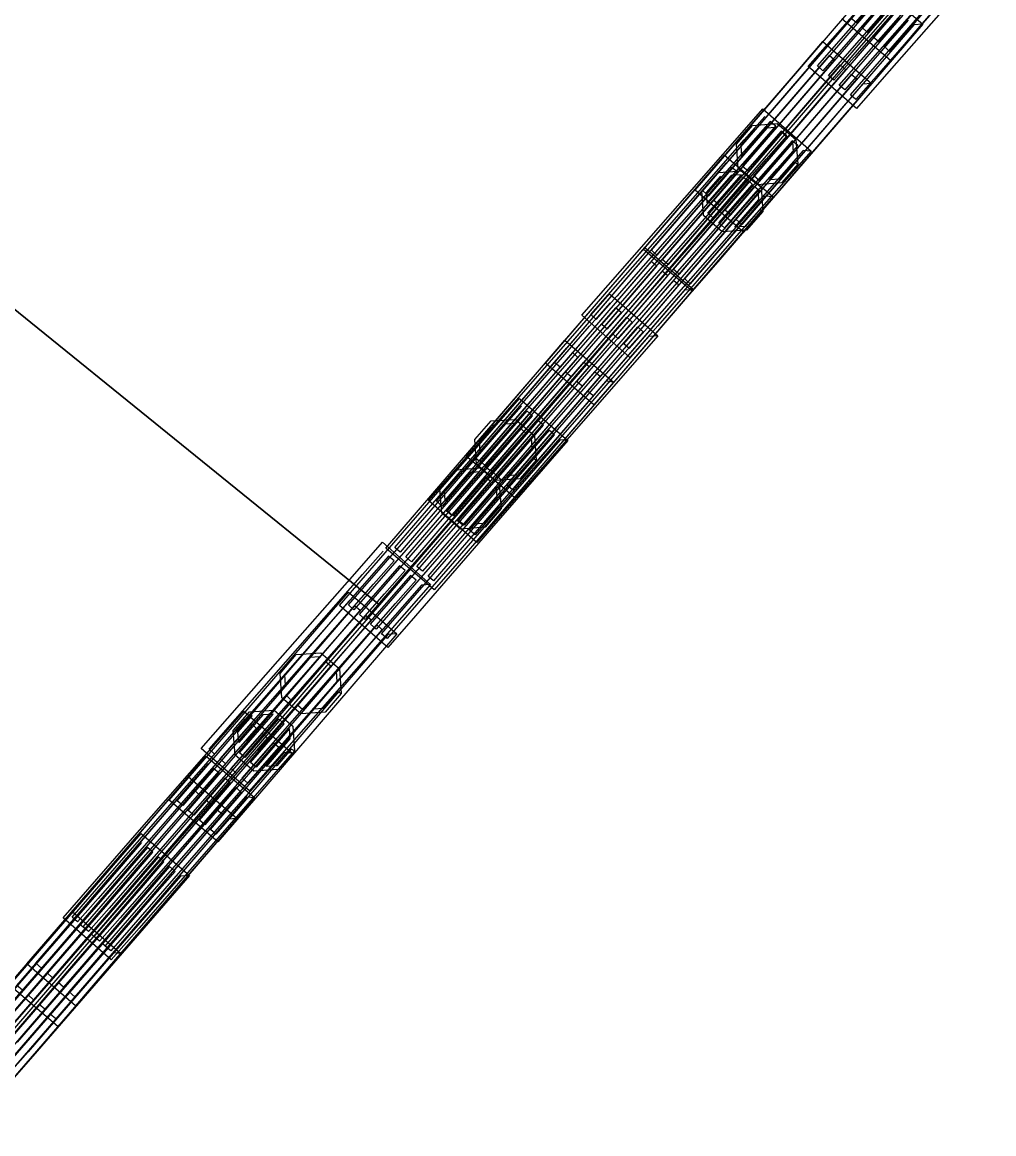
# Model space of a CAD drawing. Extents: x -266179 to -264727, y -1243225 to -1241702.
# Drawn here: x -264861.72 to -264851.11, y -1242558.45 to -1242546.3 of the extents above; entities that cross this region are included whole.
import ezdxf

# ---------------------------------------------------------------- set-up
doc = ezdxf.new("R2010")
doc.units = 0
for name, color, linetype in [('Vrstva 1', 7, 'Continuous'), ('Vrstva 19', 7, 'Continuous'), ('Vrstva 21', 7, 'Continuous')]:
    doc.layers.add(name, color=color, linetype=linetype)

msp = doc.modelspace()

# ---------------------------------------------------------------- linework, layer by layer
at = {"layer": 'Vrstva 1'}
for p, q in [((-264852.15, -1242546.09), (-264852.58, -1242546.58)), ((-264852.58, -1242546.58), (-264857.82, -1242552.67)), ((-264857.82, -1242552.67), (-264864.65, -1242547.14)), ((-264864.65, -1242547.14), (-264857.82, -1242552.67)), ((-264857.82, -1242552.67), (-264858.24, -1242553.15)), ((-264858.24, -1242553.15), (-264862.81, -1242558.45))]:
    msp.add_line(p, q, dxfattribs=at)
at = {"layer": 'Vrstva 19'}
for p, q in [((-264852.15, -1242546.09), (-264852.58, -1242546.58)), ((-264852.58, -1242546.58), (-264857.82, -1242552.67)), ((-264857.82, -1242552.67), (-264858.24, -1242553.15)), ((-264858.24, -1242553.15), (-264862.81, -1242558.45))]:
    msp.add_line(p, q, dxfattribs=at)
for points in [[(-264851.111, -1242545.409), (-264851.939, -1242546.371), (-264852.239, -1242546.72), (-264852.77, -1242546.264)], [(-264852.267, -1242546.155), (-264852.489, -1242546.413), (-264852.55, -1242546.361), (-264851.722, -1242545.398)], [(-264851.197, -1242545.401), (-264852.025, -1242546.364), (-264852.247, -1242546.621), (-264852.307, -1242546.569), (-264851.479, -1242545.607)], [(-264852.146, -1242546.259), (-264852.368, -1242546.517), (-264852.429, -1242546.465), (-264851.6, -1242545.502)], [(-264851.919, -1242545.62), (-264852.754, -1242546.576), (-264852.978, -1242546.832), (-264853.038, -1242546.779), (-264852.203, -1242545.823)], [(-264851.798, -1242545.725), (-264852.634, -1242546.681), (-264852.858, -1242546.937), (-264852.918, -1242546.884), (-264852.082, -1242545.928)], [(-264852.415, -1242545.866), (-264851.885, -1242546.323), (-264851.983, -1242546.33), (-264852.813, -1242547.292), (-264853.642, -1242548.254), (-264853.864, -1242548.512), (-264853.924, -1242548.459), (-264853.095, -1242547.497), (-264852.266, -1242546.535), (-264852.044, -1242546.278)], [(-264851.472, -1242545.944), (-264852.307, -1242546.9), (-264852.61, -1242547.246), (-264853.137, -1242546.786), (-264852.301, -1242545.83)], [(-264851.678, -1242545.83), (-264852.514, -1242546.786), (-264852.737, -1242547.042), (-264852.798, -1242546.99), (-264851.962, -1242546.034)], [(-264852.347, -1242546.017), (-264853.176, -1242546.979), (-264854.005, -1242547.941), (-264854.227, -1242548.198), (-264854.288, -1242548.146), (-264853.459, -1242547.184), (-264852.63, -1242546.222)], [(-264851.557, -1242545.935), (-264852.393, -1242546.892), (-264852.617, -1242547.148), (-264852.677, -1242547.095), (-264851.841, -1242546.139)], [(-264852.226, -1242546.121), (-264853.055, -1242547.083), (-264853.884, -1242548.045), (-264854.106, -1242548.303), (-264854.167, -1242548.25), (-264853.338, -1242547.288), (-264852.508, -1242546.326), (-264852.286, -1242546.069)], [(-264852.389, -1242546.051), (-264852.61, -1242546.308), (-264852.671, -1242546.256)], [(-264851.885, -1242546.323), (-264852.714, -1242547.285), (-264853.543, -1242548.247), (-264853.843, -1242548.595), (-264854.374, -1242548.138), (-264853.544, -1242547.176), (-264852.715, -1242546.214)], [(-264852.105, -1242546.226), (-264852.934, -1242547.188), (-264853.763, -1242548.15), (-264853.985, -1242548.407), (-264854.046, -1242548.355), (-264853.216, -1242547.393), (-264852.387, -1242546.431), (-264852.165, -1242546.173)], [(-264852.447, -1242546.971), (-264853.276, -1242547.933), (-264854.105, -1242548.895), (-264854.406, -1242549.243), (-264854.936, -1242548.786), (-264854.107, -1242547.824), (-264853.278, -1242546.862), (-264852.977, -1242546.514), (-264852.447, -1242546.971), (-264852.546, -1242546.978), (-264853.375, -1242547.94), (-264854.204, -1242548.902), (-264854.426, -1242549.16), (-264854.487, -1242549.107), (-264853.657, -1242548.145), (-264852.828, -1242547.183), (-264852.606, -1242546.926), (-264852.667, -1242546.874), (-264853.496, -1242547.836), (-264854.325, -1242548.798), (-264854.547, -1242549.055), (-264854.608, -1242549.003), (-264853.779, -1242548.041), (-264852.949, -1242547.079), (-264852.727, -1242546.821), (-264852.788, -1242546.769), (-264853.617, -1242547.731), (-264854.446, -1242548.693), (-264854.668, -1242548.951), (-264854.729, -1242548.899), (-264853.9, -1242547.937), (-264853.071, -1242546.975), (-264852.849, -1242546.717), (-264852.909, -1242546.665), (-264853.738, -1242547.627), (-264854.568, -1242548.589), (-264854.79, -1242548.846), (-264854.85, -1242548.794), (-264854.021, -1242547.832), (-264853.192, -1242546.87), (-264852.97, -1242546.613)], [(-264853.107, -1242547.712), (-264853.945, -1242548.666), (-264854.782, -1242549.621), (-264855.086, -1242549.966), (-264855.612, -1242549.505), (-264854.774, -1242548.55), (-264853.936, -1242547.596), (-264853.633, -1242547.25), (-264853.107, -1242547.712), (-264853.192, -1242547.703), (-264854.03, -1242548.658), (-264854.868, -1242549.612), (-264855.092, -1242549.868), (-264855.152, -1242549.815), (-264854.315, -1242548.86), (-264853.477, -1242547.906), (-264853.253, -1242547.65), (-264853.313, -1242547.598), (-264854.15, -1242548.552), (-264854.988, -1242549.507), (-264855.213, -1242549.762), (-264855.273, -1242549.709), (-264854.435, -1242548.755), (-264853.597, -1242547.8), (-264853.373, -1242547.545), (-264853.433, -1242547.492), (-264854.271, -1242548.447), (-264855.108, -1242549.401), (-264855.333, -1242549.657), (-264855.393, -1242549.604), (-264854.555, -1242548.649), (-264853.717, -1242547.695), (-264853.493, -1242547.439), (-264853.553, -1242547.387), (-264854.391, -1242548.341), (-264855.229, -1242549.295), (-264855.453, -1242549.551), (-264855.513, -1242549.498), (-264854.675, -1242548.544), (-264853.838, -1242547.589), (-264853.613, -1242547.334)], [(-264853.253, -1242547.853), (-264853.429, -1242548.058), (-264853.697, -1242548.078), (-264853.902, -1242547.902), (-264853.922, -1242547.634), (-264853.746, -1242547.429), (-264853.478, -1242547.409), (-264853.273, -1242547.585), (-264853.253, -1242547.853), (-264853.29, -1242547.834), (-264853.447, -1242548.016), (-264853.559, -1242548.025), (-264853.298, -1242547.722), (-264853.307, -1242547.609), (-264853.672, -1242548.033), (-264853.733, -1242547.981), (-264853.368, -1242547.557), (-264853.428, -1242547.504), (-264853.793, -1242547.929), (-264853.854, -1242547.877), (-264853.489, -1242547.452), (-264853.602, -1242547.461), (-264853.863, -1242547.764), (-264853.871, -1242547.651), (-264853.715, -1242547.469)], [(-264853.522, -1242548.21), (-264854.35, -1242549.173), (-264855.178, -1242550.136), (-264855.478, -1242550.485), (-264856.009, -1242550.028), (-264855.181, -1242549.065), (-264854.352, -1242548.102), (-264854.052, -1242547.754), (-264853.522, -1242548.21), (-264853.607, -1242548.202), (-264854.436, -1242549.165), (-264855.264, -1242550.128), (-264855.486, -1242550.386), (-264855.546, -1242550.334), (-264854.718, -1242549.371), (-264853.89, -1242548.408), (-264853.668, -1242548.15), (-264853.729, -1242548.098), (-264854.557, -1242549.061), (-264855.385, -1242550.024), (-264855.607, -1242550.281), (-264855.667, -1242550.229), (-264854.839, -1242549.267), (-264854.011, -1242548.304), (-264853.789, -1242548.046), (-264853.85, -1242547.994), (-264854.678, -1242548.957), (-264855.506, -1242549.919), (-264855.728, -1242550.177), (-264855.789, -1242550.125), (-264854.961, -1242549.162), (-264854.132, -1242548.199), (-264853.911, -1242547.942), (-264853.971, -1242547.889), (-264854.799, -1242548.852), (-264855.628, -1242549.815), (-264855.849, -1242550.073), (-264855.91, -1242550.021), (-264855.082, -1242549.058), (-264854.254, -1242548.095), (-264854.032, -1242547.837)], [(-264853.633, -1242548.371), (-264853.811, -1242548.574), (-264854.079, -1242548.592), (-264854.282, -1242548.415), (-264854.3, -1242548.146), (-264854.123, -1242547.943), (-264853.855, -1242547.925), (-264853.651, -1242548.103), (-264853.633, -1242548.371), (-264853.67, -1242548.352), (-264853.828, -1242548.533), (-264853.941, -1242548.54), (-264853.678, -1242548.239), (-264853.685, -1242548.126), (-264854.054, -1242548.548), (-264854.114, -1242548.495), (-264853.745, -1242548.074), (-264853.806, -1242548.021), (-264854.174, -1242548.443), (-264854.234, -1242548.39), (-264853.866, -1242547.968), (-264853.979, -1242547.976), (-264854.242, -1242548.277), (-264854.25, -1242548.164), (-264854.092, -1242547.984)], [(-264854.391, -1242549.222), (-264855.219, -1242550.185), (-264856.048, -1242551.148), (-264856.348, -1242551.496), (-264856.878, -1242551.04), (-264856.05, -1242550.077), (-264855.222, -1242549.114), (-264854.922, -1242548.765), (-264854.391, -1242549.222), (-264854.49, -1242549.229), (-264855.318, -1242550.192), (-264856.146, -1242551.155), (-264856.368, -1242551.413), (-264856.429, -1242551.361), (-264855.601, -1242550.398), (-264854.772, -1242549.435), (-264854.551, -1242549.177), (-264854.611, -1242549.125), (-264855.439, -1242550.088), (-264856.268, -1242551.051), (-264856.489, -1242551.308), (-264856.55, -1242551.256), (-264855.722, -1242550.293), (-264854.894, -1242549.331), (-264854.672, -1242549.073), (-264854.733, -1242549.021), (-264855.561, -1242549.983), (-264856.389, -1242550.946), (-264856.611, -1242551.204), (-264856.671, -1242551.152), (-264855.843, -1242550.189), (-264855.015, -1242549.226), (-264854.793, -1242548.969), (-264854.854, -1242548.916), (-264855.682, -1242549.879), (-264856.51, -1242550.842), (-264856.732, -1242551.1), (-264856.793, -1242551.048), (-264855.964, -1242550.085), (-264855.136, -1242549.122), (-264854.914, -1242548.864)], [(-264854.782, -1242549.731), (-264855.618, -1242550.687), (-264856.454, -1242551.643), (-264856.757, -1242551.989), (-264857.284, -1242551.529), (-264856.448, -1242550.573), (-264855.612, -1242549.616), (-264855.309, -1242549.27), (-264854.782, -1242549.731), (-264854.881, -1242549.737), (-264855.717, -1242550.694), (-264856.553, -1242551.65), (-264856.777, -1242551.906), (-264856.837, -1242551.853), (-264856.001, -1242550.897), (-264855.165, -1242549.941), (-264854.941, -1242549.685), (-264855.001, -1242549.632), (-264855.837, -1242550.588), (-264856.673, -1242551.544), (-264856.897, -1242551.8), (-264856.957, -1242551.748), (-264856.121, -1242550.792), (-264855.285, -1242549.835), (-264855.062, -1242549.58), (-264855.122, -1242549.527), (-264855.958, -1242550.483), (-264856.794, -1242551.439), (-264857.017, -1242551.695), (-264857.078, -1242551.642), (-264856.242, -1242550.686), (-264855.406, -1242549.73), (-264855.182, -1242549.474), (-264855.242, -1242549.422), (-264856.078, -1242550.378), (-264856.914, -1242551.334), (-264857.138, -1242551.59), (-264857.198, -1242551.537), (-264856.362, -1242550.581), (-264855.526, -1242549.625), (-264855.303, -1242549.369)], [(-264855.264, -1242550.234), (-264856.093, -1242551.196), (-264856.923, -1242552.158), (-264857.223, -1242552.506), (-264857.753, -1242552.049), (-264856.924, -1242551.087), (-264856.095, -1242550.125), (-264855.795, -1242549.777), (-264855.264, -1242550.234), (-264855.35, -1242550.226), (-264856.179, -1242551.188), (-264857.008, -1242552.15), (-264857.23, -1242552.407), (-264857.291, -1242552.355), (-264856.462, -1242551.393), (-264855.633, -1242550.431), (-264855.411, -1242550.174), (-264855.471, -1242550.121), (-264856.3, -1242551.083), (-264857.13, -1242552.045), (-264857.351, -1242552.303), (-264857.412, -1242552.251), (-264856.583, -1242551.289), (-264855.754, -1242550.327), (-264855.532, -1242550.069), (-264855.592, -1242550.017), (-264856.422, -1242550.979), (-264857.251, -1242551.941), (-264857.473, -1242552.198), (-264857.533, -1242552.146), (-264856.704, -1242551.184), (-264855.875, -1242550.222), (-264855.653, -1242549.965), (-264855.714, -1242549.912), (-264856.543, -1242550.874), (-264857.372, -1242551.836), (-264857.594, -1242552.094), (-264857.654, -1242552.042), (-264856.825, -1242551.08), (-264855.996, -1242550.118), (-264855.774, -1242549.86)], [(-264855.763, -1242550.873), (-264856.596, -1242551.832), (-264857.429, -1242552.79), (-264857.73, -1242553.137), (-264858.259, -1242552.678), (-264857.426, -1242551.72), (-264856.593, -1242550.761), (-264856.291, -1242550.414), (-264855.763, -1242550.873), (-264855.848, -1242550.865), (-264856.681, -1242551.823), (-264857.514, -1242552.782), (-264857.737, -1242553.039), (-264857.798, -1242552.986), (-264856.965, -1242552.028), (-264856.132, -1242551.069), (-264855.909, -1242550.812), (-264855.969, -1242550.76), (-264856.802, -1242551.718), (-264857.635, -1242552.677), (-264857.858, -1242552.934), (-264857.918, -1242552.881), (-264857.085, -1242551.923), (-264856.252, -1242550.964), (-264856.029, -1242550.707), (-264856.09, -1242550.655), (-264856.923, -1242551.613), (-264857.756, -1242552.572), (-264857.979, -1242552.829), (-264858.039, -1242552.776), (-264857.206, -1242551.818), (-264856.373, -1242550.859), (-264856.15, -1242550.602), (-264856.211, -1242550.55), (-264857.044, -1242551.509), (-264857.877, -1242552.467), (-264858.1, -1242552.724), (-264858.16, -1242552.671), (-264857.327, -1242551.713), (-264856.494, -1242550.754), (-264856.271, -1242550.497)], [(-264856.111, -1242551.089), (-264856.289, -1242551.292), (-264856.557, -1242551.309), (-264856.76, -1242551.131), (-264856.778, -1242550.863), (-264856.6, -1242550.66), (-264856.331, -1242550.643), (-264856.129, -1242550.821), (-264856.111, -1242551.089), (-264856.148, -1242551.07), (-264856.306, -1242551.25), (-264856.419, -1242551.258), (-264856.155, -1242550.957), (-264856.162, -1242550.844), (-264856.532, -1242551.265), (-264856.592, -1242551.212), (-264856.223, -1242550.792), (-264856.283, -1242550.739), (-264856.652, -1242551.16), (-264856.712, -1242551.107), (-264856.343, -1242550.686), (-264856.456, -1242550.693), (-264856.72, -1242550.994), (-264856.727, -1242550.881), (-264856.569, -1242550.701)], [(-264856.492, -1242551.617), (-264856.668, -1242551.822), (-264856.936, -1242551.842), (-264857.141, -1242551.666), (-264857.161, -1242551.398), (-264856.985, -1242551.193), (-264856.717, -1242551.173), (-264856.512, -1242551.349), (-264856.492, -1242551.617), (-264856.529, -1242551.599), (-264856.685, -1242551.781), (-264856.798, -1242551.789), (-264856.537, -1242551.486), (-264856.546, -1242551.373), (-264856.911, -1242551.798), (-264856.972, -1242551.746), (-264856.607, -1242551.321), (-264856.667, -1242551.269), (-264857.032, -1242551.693), (-264857.093, -1242551.641), (-264856.728, -1242551.217), (-264856.841, -1242551.225), (-264857.102, -1242551.528), (-264857.11, -1242551.416), (-264856.953, -1242551.234)], [(-264857.263, -1242552.447), (-264858.101, -1242553.401), (-264858.938, -1242554.355), (-264859.242, -1242554.701), (-264859.768, -1242554.239), (-264858.93, -1242553.285), (-264858.092, -1242552.33), (-264857.789, -1242551.985), (-264857.263, -1242552.447), (-264857.362, -1242552.453), (-264858.199, -1242553.407), (-264859.037, -1242554.362), (-264859.261, -1242554.617), (-264859.322, -1242554.565), (-264858.484, -1242553.61), (-264857.646, -1242552.656), (-264857.422, -1242552.4), (-264857.482, -1242552.347), (-264858.32, -1242553.302), (-264859.157, -1242554.256), (-264859.382, -1242554.512), (-264859.442, -1242554.459), (-264858.604, -1242553.505), (-264857.766, -1242552.55), (-264857.542, -1242552.295), (-264857.602, -1242552.242), (-264858.44, -1242553.196), (-264859.278, -1242554.151), (-264859.502, -1242554.406), (-264859.562, -1242554.354), (-264858.724, -1242553.399), (-264857.886, -1242552.445), (-264857.662, -1242552.189), (-264857.722, -1242552.136), (-264858.56, -1242553.091), (-264859.398, -1242554.045), (-264859.622, -1242554.301), (-264859.682, -1242554.248), (-264858.844, -1242553.294), (-264858.007, -1242552.339), (-264857.782, -1242552.084)], [(-264857.63, -1242552.986), (-264858.458, -1242553.949), (-264859.287, -1242554.912), (-264859.587, -1242555.261), (-264860.117, -1242554.804), (-264859.289, -1242553.841), (-264858.461, -1242552.879), (-264858.161, -1242552.53), (-264857.63, -1242552.986), (-264857.729, -1242552.994), (-264858.557, -1242553.957), (-264859.385, -1242554.919), (-264859.607, -1242555.177), (-264859.668, -1242555.125), (-264858.839, -1242554.162), (-264858.011, -1242553.199), (-264857.79, -1242552.942), (-264857.85, -1242552.889), (-264858.678, -1242553.852), (-264859.507, -1242554.815), (-264859.728, -1242555.073), (-264859.789, -1242555.021), (-264858.961, -1242554.058), (-264858.133, -1242553.095), (-264857.911, -1242552.837), (-264857.971, -1242552.785), (-264858.8, -1242553.748), (-264859.628, -1242554.711), (-264859.85, -1242554.968), (-264859.91, -1242554.916), (-264859.082, -1242553.953), (-264858.254, -1242552.991), (-264858.032, -1242552.733), (-264858.093, -1242552.681), (-264858.921, -1242553.643), (-264859.749, -1242554.606), (-264859.971, -1242554.864), (-264860.032, -1242554.812), (-264859.203, -1242553.849), (-264858.375, -1242552.886), (-264858.153, -1242552.629)], [(-264858.238, -1242553.638), (-264858.414, -1242553.842), (-264858.682, -1242553.862), (-264858.887, -1242553.686), (-264858.907, -1242553.418), (-264858.73, -1242553.213), (-264858.462, -1242553.194), (-264858.258, -1242553.37), (-264858.238, -1242553.638), (-264858.275, -1242553.619), (-264858.432, -1242553.801), (-264858.544, -1242553.809), (-264858.283, -1242553.506), (-264858.292, -1242553.394), (-264858.657, -1242553.818), (-264858.718, -1242553.766), (-264858.352, -1242553.341), (-264858.413, -1242553.289), (-264858.778, -1242553.713), (-264858.839, -1242553.661), (-264858.473, -1242553.237), (-264858.586, -1242553.245), (-264858.847, -1242553.548), (-264858.856, -1242553.435), (-264858.699, -1242553.254)], [(-264858.776, -1242554.291), (-264859.612, -1242555.247), (-264860.448, -1242556.204), (-264860.751, -1242556.55), (-264861.278, -1242556.089), (-264860.442, -1242555.133), (-264859.606, -1242554.177), (-264859.303, -1242553.831), (-264858.776, -1242554.291), (-264858.862, -1242554.283), (-264859.698, -1242555.239), (-264860.534, -1242556.195), (-264860.757, -1242556.451), (-264860.818, -1242556.398), (-264859.982, -1242555.442), (-264859.146, -1242554.486), (-264858.922, -1242554.23), (-264858.982, -1242554.178), (-264859.818, -1242555.134), (-264860.654, -1242556.09), (-264860.878, -1242556.346), (-264860.938, -1242556.293), (-264860.102, -1242555.337), (-264859.266, -1242554.381), (-264859.043, -1242554.125), (-264859.103, -1242554.072), (-264859.939, -1242555.028), (-264860.775, -1242555.985), (-264860.998, -1242556.24), (-264861.059, -1242556.188), (-264860.223, -1242555.232), (-264859.387, -1242554.276), (-264859.163, -1242554.02), (-264859.223, -1242553.967), (-264860.059, -1242554.923), (-264860.895, -1242555.879), (-264861.119, -1242556.135), (-264861.179, -1242556.083), (-264860.343, -1242555.126), (-264859.507, -1242554.17), (-264859.283, -1242553.914)], [(-264858.75, -1242554.265), (-264858.927, -1242554.469), (-264859.195, -1242554.488), (-264859.399, -1242554.311), (-264859.418, -1242554.043), (-264859.241, -1242553.839), (-264858.973, -1242553.82), (-264858.769, -1242553.997), (-264858.75, -1242554.265), (-264858.787, -1242554.246), (-264858.944, -1242554.428), (-264859.057, -1242554.435), (-264858.795, -1242554.134), (-264858.803, -1242554.021), (-264859.17, -1242554.443), (-264859.23, -1242554.391), (-264858.863, -1242553.968), (-264858.923, -1242553.916), (-264859.291, -1242554.338), (-264859.351, -1242554.286), (-264858.984, -1242553.863), (-264859.097, -1242553.871), (-264859.359, -1242554.173), (-264859.367, -1242554.06), (-264859.209, -1242553.879)], [(-264859.184, -1242554.779), (-264860.013, -1242555.741), (-264860.842, -1242556.703), (-264861.142, -1242557.051), (-264861.673, -1242556.594), (-264860.843, -1242555.632), (-264860.014, -1242554.67), (-264859.714, -1242554.322), (-264859.184, -1242554.779), (-264859.269, -1242554.771), (-264860.098, -1242555.733), (-264860.928, -1242556.695), (-264861.15, -1242556.953), (-264861.21, -1242556.9), (-264860.381, -1242555.938), (-264859.552, -1242554.977), (-264859.33, -1242554.719), (-264859.39, -1242554.667), (-264860.22, -1242555.629), (-264861.049, -1242556.591), (-264861.271, -1242556.848), (-264861.331, -1242556.796), (-264860.502, -1242555.834), (-264859.673, -1242554.872), (-264859.451, -1242554.615), (-264859.512, -1242554.562), (-264860.341, -1242555.524), (-264861.17, -1242556.486), (-264861.392, -1242556.744), (-264861.453, -1242556.692), (-264860.623, -1242555.73), (-264859.794, -1242554.768), (-264859.572, -1242554.51), (-264859.633, -1242554.458), (-264860.462, -1242555.42), (-264861.291, -1242556.382), (-264861.513, -1242556.639), (-264861.574, -1242556.587), (-264860.745, -1242555.625), (-264859.915, -1242554.663), (-264859.693, -1242554.406)], [(-264859.377, -1242555.006), (-264860.207, -1242555.968), (-264861.036, -1242556.93), (-264861.336, -1242557.278), (-264861.866, -1242556.821), (-264861.037, -1242555.859), (-264860.208, -1242554.897), (-264859.908, -1242554.549), (-264859.377, -1242555.006), (-264859.476, -1242555.013), (-264860.305, -1242555.975), (-264861.135, -1242556.937), (-264861.357, -1242557.194), (-264861.417, -1242557.142), (-264860.588, -1242556.18), (-264859.759, -1242555.218), (-264859.537, -1242554.961), (-264859.597, -1242554.908), (-264860.427, -1242555.87), (-264861.256, -1242556.832), (-264861.478, -1242557.09), (-264861.538, -1242557.038), (-264860.709, -1242556.076), (-264859.88, -1242555.114), (-264859.658, -1242554.856), (-264859.719, -1242554.804), (-264860.548, -1242555.766), (-264861.377, -1242556.728), (-264861.599, -1242556.985), (-264861.66, -1242556.933), (-264860.83, -1242555.971), (-264860.001, -1242555.009), (-264859.779, -1242554.752), (-264859.84, -1242554.7), (-264860.669, -1242555.662), (-264861.498, -1242556.623), (-264861.72, -1242556.881), (-264861.781, -1242556.829), (-264860.952, -1242555.867), (-264860.122, -1242554.905), (-264859.9, -1242554.647)], [(-264862.391, -1242557.434), (-264861.558, -1242556.475), (-264860.725, -1242555.516), (-264860.423, -1242555.169), (-264859.895, -1242555.628), (-264859.994, -1242555.635), (-264860.827, -1242556.594), (-264861.66, -1242557.553), (-264861.883, -1242557.809)], [(-264862.305, -1242557.442), (-264861.472, -1242556.483), (-264860.639, -1242555.525), (-264860.416, -1242555.268)], [(-264862.185, -1242557.547), (-264861.352, -1242556.588), (-264860.519, -1242555.63), (-264860.296, -1242555.373), (-264860.356, -1242555.32), (-264861.189, -1242556.279), (-264862.022, -1242557.238)], [(-264862.064, -1242557.652), (-264861.231, -1242556.693), (-264860.398, -1242555.735), (-264860.175, -1242555.478), (-264860.235, -1242555.425), (-264861.068, -1242556.384), (-264861.901, -1242557.343)], [(-264861.943, -1242557.757), (-264861.11, -1242556.798), (-264860.277, -1242555.839), (-264860.054, -1242555.583), (-264860.114, -1242555.53), (-264860.947, -1242556.489), (-264861.78, -1242557.448)], [(-264859.895, -1242555.628), (-264860.728, -1242556.587), (-264861.561, -1242557.546), (-264861.863, -1242557.893)], [(-264862.309, -1242557.331), (-264861.479, -1242556.37), (-264861.178, -1242556.022), (-264860.648, -1242556.479), (-264860.734, -1242556.471), (-264861.564, -1242557.433), (-264862.394, -1242558.394)], [(-264862.21, -1242557.324), (-264861.38, -1242556.363), (-264861.158, -1242556.105)], [(-264862.089, -1242557.428), (-264861.259, -1242556.467), (-264861.037, -1242556.21), (-264861.097, -1242556.158), (-264861.927, -1242557.119)], [(-264861.968, -1242557.533), (-264861.138, -1242556.572), (-264860.916, -1242556.315), (-264860.976, -1242556.262), (-264861.806, -1242557.223)], [(-264861.847, -1242557.638), (-264861.017, -1242556.676), (-264860.794, -1242556.419), (-264860.855, -1242556.367), (-264861.685, -1242557.328), (-264862.515, -1242558.289)], [(-264860.648, -1242556.479), (-264861.478, -1242557.44), (-264862.309, -1242558.402)]]:
    msp.add_lwpolyline(points, dxfattribs=at)
at = {"layer": 'Vrstva 21'}
for p, q in [((-264852.15, -1242546.09), (-264852.58, -1242546.58)), ((-264852.58, -1242546.58), (-264857.82, -1242552.67)), ((-264857.82, -1242552.67), (-264858.24, -1242553.15)), ((-264858.24, -1242553.15), (-264862.81, -1242558.45))]:
    msp.add_line(p, q, dxfattribs=at)

doc.saveas('drawing.dxf')
